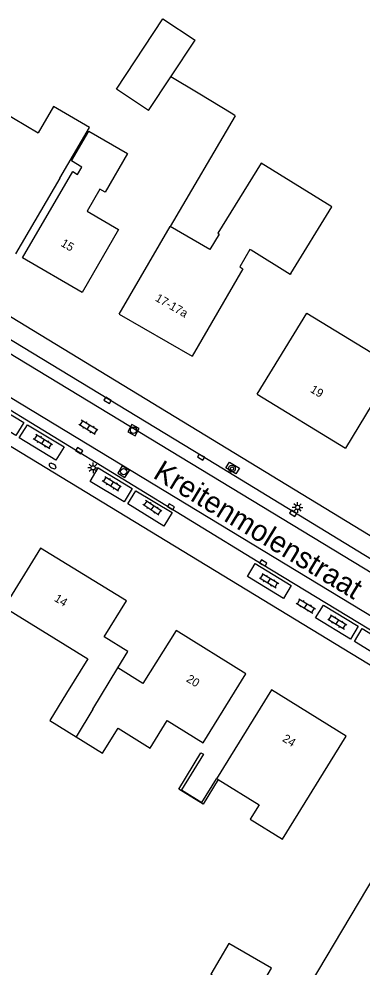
# Model space of a CAD drawing. Extents: x 136000 to 141014, y 402000 to 403500.
# Drawn here: x 138035.2 to 138075.9, y 402476.6 to 402589.2 of the extents above; entities that cross this region are included whole.
import ezdxf

# ---------------------------------------------------------------- set-up
doc = ezdxf.new("R2010")
doc.units = 0
for name, color, linetype in [('gg-afsc-hekwerk', 7, 'Continuous'), ('gg-afsc-muur', 7, 'Continuous'), ('gg-anno-huisnummerreeks BGT', 7, 'Continuous'), ('gg-anno-openbare ruimte label', 7, 'Continuous'), ('gg-bbg-bijgebouw', 7, 'Continuous'), ('gg-bbg-gedigitaliseerde bebouwing', 7, 'Continuous'), ('gg-bbg-gedigitaliseerde bijgebouw', 7, 'Continuous'), ('gg-bbg-hoofdgebouw', 7, 'Continuous'), ('gg-bbg-tussenscheiding', 7, 'Continuous'), ('gg-knt-verharding', 7, 'Continuous'), ('gg-knt-verharding nz', 7, 'Continuous'), ('gt-symb-boom', 7, 'Continuous'), ('gt-symb-brandkraan', 7, 'Continuous'), ('gt-symb-klinker verharding', 7, 'Continuous'), ('gt-symb-kolk', 7, 'Continuous'), ('gt-symb-lichtmast', 7, 'Continuous'), ('gt-symb-rioolschacht', 7, 'Continuous')]:
    doc.layers.add(name, color=color, linetype=linetype)

# ---------------------------------------------------------------- blocks, each defined once
blk = doc.blocks.new('gt0-BR')
at = {"layer": 'gt-symb-brandkraan'}
for centre, radius, start, end in [((-0.24, 0), 0.206, 107.5669, 252.4331), ((0.6, -2.66), 3, 106.892, 107.5669), ((0, -0.69), 0.938, 73.108, 106.892), ((-0.6, -2.66), 3, 72.4331, 73.108), ((0.24, 0), 0.206, 287.567, 72.4331), ((0.6, 2.66), 3, 252.4331, 253.108), ((0, 0.69), 0.938, 253.108, 286.8921), ((-0.6, 2.66), 3, 286.8921, 287.567)]:
    blk.add_arc(centre, radius, start, end, dxfattribs=at)
blk = doc.blocks.new('gt0-KOLK')
at = {"layer": 'gt-symb-kolk'}
blk.add_lwpolyline([(0, 0), (0.38, 0), (0.38, 0.4), (-0.37, 0.4), (-0.37, 0), (0, 0)], dxfattribs=at)
blk = doc.blocks.new('gt0-KL1')
at = {"layer": 'gt-symb-klinker verharding'}
for p, q in [((-1.15, 0.3), (1.15, 0.3)), ((-1, -0.3), (-1, 0.3)), ((-0.5, 0.3), (-0.5, 0.45)), ((0, -0.3), (0, 0.3)), ((0.5, 0.3), (0.5, 0.45)), ((1, -0.3), (1, 0.3)), ((-1.15, -0.3), (1.15, -0.3)), ((-0.5, -0.45), (-0.5, -0.3)), ((0.5, -0.45), (0.5, -0.3))]:
    blk.add_line(p, q, dxfattribs=at)
blk = doc.blocks.new('gt0-LMAST')
at = {"layer": 'gt-symb-lichtmast'}
for p, q in [((-0.18, 0.17), (-0.45, 0.44)), ((0, 0.25), (0, 0.62)), ((0.17, 0.17), (0.44, 0.44)), ((-0.25, 0), (-0.63, 0)), ((-0.18, -0.18), (-0.45, -0.45)), ((0, -0.25), (0, -0.63)), ((0.44, -0.45), (0.17, -0.18)), ((0.25, 0), (0.62, 0))]:
    blk.add_line(p, q, dxfattribs=at)
blk.add_circle((0, 0), 0.25, dxfattribs=at)
blk = doc.blocks.new('gt0-RS')
at = {"layer": 'gt-symb-rioolschacht'}
blk.add_lwpolyline([(-0.5, -0.5), (0.5, -0.5), (0.5, 0.5), (-0.5, 0.5)], close=True, dxfattribs=at)
blk.add_circle((0, 0), 0.375, dxfattribs=at)
blk = doc.blocks.new('gt0-BOOM')
at = {"layer": 'gt-symb-boom'}
for radius in [0.4, 0.2]:
    blk.add_circle((0, 0), radius, dxfattribs=at)

msp = doc.modelspace()

# ---------------------------------------------------------------- linework, layer by layer
at = {"layer": 'gg-afsc-hekwerk'}
msp.add_lwpolyline([(138060.86, 402577.64), (138060.6, 402577.85), (138056.49, 402580.35), (138053.22, 402582.28)], dxfattribs=at)
at = {"layer": 'gg-afsc-muur'}
msp.add_line((138060.86, 402577.64), (138053.15, 402564.51), dxfattribs=at)
msp.add_lwpolyline([(138058.86, 402498.84), (138057.06, 402495.93), (138054.18, 402497.69), (138056.82, 402502.02), (138057.1, 402501.85), (138054.49, 402497.64), (138056.92, 402496.13), (138058.67, 402498.95)], dxfattribs=at)
at = {"layer": 'gg-bbg-bijgebouw'}
for p, q in [((138053.22, 402582.28), (138056.11, 402586.64)), ((138050.59, 402578.3), (138053.22, 402582.28))]:
    msp.add_line(p, q, dxfattribs=at)
msp.add_lwpolyline([(138060.12, 402479.39), (138058, 402475.75), (138063.07, 402472.8), (138065.19, 402476.44), (138060.12, 402479.39)], dxfattribs=at)
at = {"layer": 'gg-bbg-gedigitaliseerde bebouwing'}
msp.add_line((138040.07, 402570.27), (138034.78, 402561.29), dxfattribs=at)
for points in [[(138023.13, 402568.11), (138030.13, 402579.98), (138037.49, 402575.65)], [(138040.07, 402570.27), (138043.6, 402576.27), (138039.33, 402578.77), (138037.49, 402575.65)], [(138035.64, 402560.8), (138041.6, 402571.03), (138042.17, 402570.7), (138042.68, 402571.58), (138041.44, 402572.31), (138043.49, 402575.84), (138048.11, 402573.17)], [(138067.47, 402558.95), (138072.35, 402566.84), (138063.97, 402572.03), (138058.82, 402563.71)], [(138063.5, 402544.59), (138069.38, 402554.24), (138077, 402549.61), (138082.22, 402558.2), (138086.59, 402555.54), (138081.16, 402546.61), (138079.65, 402547.53), (138073.99, 402538.21)], [(138037.77, 402526.34), (138033.45, 402519.33), (138043.39, 402513.2), (138040.87, 402509.12)], [(138041.99, 402503.93), (138045.11, 402501.97), (138046.98, 402504.96), (138050.77, 402502.59), (138052.82, 402505.87), (138057.06, 402503.22), (138062.16, 402511.38)], [(138040.87, 402509.12), (138038.86, 402505.86), (138041.99, 402503.93)]]:
    msp.add_lwpolyline(points, dxfattribs=at)
at = {"layer": 'gg-bbg-gedigitaliseerde bijgebouw'}
msp.add_lwpolyline([(138050.59, 402578.3), (138046.78, 402580.82), (138052.3, 402589.16), (138056.11, 402586.64)], dxfattribs=at)
at = {"layer": 'gg-bbg-hoofdgebouw'}
for p, q in [((138047.12, 402554.12), (138053.15, 402564.51)), ((138047.12, 402554.12), (138055.76, 402549.14)), ((138063.5, 402544.59), (138073.99, 402538.21)), ((138049.93, 402510.24), (138046.93, 402512.1)), ((138058.86, 402498.84), (138058.67, 402498.95))]:
    msp.add_line(p, q, dxfattribs=at)
for points in [[(138048.11, 402573.17), (138045.46, 402568.59), (138044.81, 402568.96), (138043.3, 402566.35), (138047.04, 402564.18), (138042.71, 402556.69), (138035.64, 402560.8)], [(138058.82, 402563.71), (138058.99, 402563.6), (138057.86, 402561.78), (138053.15, 402564.51)], [(138067.47, 402558.95), (138067.39, 402558.83), (138062.76, 402561.7), (138062.63, 402561.78), (138061.43, 402559.71), (138061.77, 402559.51), (138055.76, 402549.14)], [(138046.93, 402512.1), (138048.13, 402514.07), (138045.33, 402515.8), (138047.97, 402520.05), (138037.77, 402526.34)], [(138062.16, 402511.38), (138053.86, 402516.56), (138049.93, 402510.24)], [(138074.07, 402503.99), (138065.21, 402509.5), (138058.67, 402498.95)], [(138058.86, 402498.84), (138063.72, 402495.83), (138062.67, 402494.13), (138066.5, 402491.77), (138074.07, 402503.99)], [(138082.4, 402495.8), (138061.87, 402461.27), (138066.52, 402458.52), (138065.76, 402457.24), (138064.29, 402458.1), (138064.13, 402457.83), (138078.43, 402449.34), (138079.35, 402450.89), (138084, 402448.12), (138105.42, 402484.18)]]:
    msp.add_lwpolyline(points, dxfattribs=at)
at = {"layer": 'gg-bbg-tussenscheiding'}
for q in [(138046.93, 402512.1), (138041.99, 402503.93)]:
    msp.add_line((138043.96, 402507.21), q, dxfattribs=at)
at = {"layer": 'gg-knt-verharding'}
msp.add_line((138130.78, 402479.65), (137983.66, 402569.13), dxfattribs=at)
for points in [[(138109.85, 402507.71), (138098.63, 402514.54), (138098.06, 402515.79), (138097.08, 402516.42), (138095.44, 402516.49), (137998.76, 402575.36)], [(138000, 402571.84), (138056.94, 402537.3), (138080.09, 402523.16), (138118.25, 402500), (138125.29, 402495.71), (138136.4, 402489.1)], [(138132.71, 402482.82), (138132.5, 402482.85), (138121.53, 402489.57), (138099.21, 402502.99), (138088.12, 402509.8), (138064.1, 402524.39), (138030.96, 402544.63), (138009.63, 402557.54), (138000, 402563.48)], [(138059.77, 402535.87), (138060.2, 402536.54), (138061.38, 402535.81), (138060.96, 402535.14), (138059.77, 402535.87)]]:
    msp.add_lwpolyline(points, dxfattribs=at)
at = {"layer": 'gg-knt-verharding nz'}
msp.add_line((138135.66, 402487.84), (137970.85, 402587.77), dxfattribs=at)
for points in [[(138133.43, 402484.05), (138001.68, 402563.87), (137968.14, 402583.36)], [(138035.79, 402541.23), (138034.82, 402539.69), (138030.41, 402542.39), (138031.32, 402543.93), (138035.79, 402541.23)], [(138040.56, 402538.35), (138039.59, 402536.77), (138035.25, 402539.43), (138036.21, 402540.98), (138040.56, 402538.35)], [(138048.65, 402533.39), (138047.7, 402531.84), (138043.65, 402534.24), (138044.6, 402535.88), (138048.65, 402533.39)], [(138053.38, 402530.57), (138052.42, 402528.94), (138048.14, 402531.59), (138049.1, 402533.13), (138053.38, 402530.57)], [(138067.54, 402521.87), (138066.6, 402520.35), (138062.33, 402522.94), (138063.24, 402524.52), (138067.54, 402521.87)], [(138075.48, 402517.06), (138074.55, 402515.5), (138070.42, 402518.04), (138071.36, 402519.57), (138075.48, 402517.06)], [(138080.27, 402514.12), (138079.36, 402512.58), (138075.04, 402515.23), (138075.95, 402516.78), (138080.27, 402514.12)]]:
    msp.add_lwpolyline(points, dxfattribs=at)

# ---------------------------------------------------------------- block references
at = {"layer": 'gt-symb-boom'}
msp.add_blockref('gt0-BOOM', (138060.49, 402535.76), dxfattribs=at)
at = {"layer": 'gt-symb-brandkraan', "rotation": 151.001022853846}
msp.add_blockref('gt0-BR', (138039.2, 402536.08), dxfattribs=at)
at = {"layer": 'gt-symb-klinker verharding'}
for p, rotation in [((138043.44, 402540.67), 148.69257110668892), ((138038.04, 402538.96), 148.20108717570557), ((138046.22, 402533.95), 148.20108717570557), ((138051.04, 402531.11), 146.500599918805), ((138064.91, 402522.45), -31.130799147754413), ((138069.27, 402519.47), -31.130799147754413), ((138073.01, 402517.54), -31.130799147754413)]:
    msp.add_blockref('gt0-KL1', p, dxfattribs=dict(at, rotation=rotation))
at = {"layer": 'gt-symb-kolk'}
for p, rotation in [((138045.83, 402544.04), 148.74151468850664), ((138042.25, 402537.74), -31.415978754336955), ((138056.94, 402537.3), 148.74151469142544), ((138053.15, 402531.07), -31.464873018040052), ((138067.87, 402530.62), 148.58402124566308), ((138064.1, 402524.39), -31.38612476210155)]:
    msp.add_blockref('gt0-KOLK', p, dxfattribs=dict(at, rotation=rotation))
at = {"layer": 'gt-symb-lichtmast'}
for p in [(138044.01, 402535.86), (138068.29, 402531.16)]:
    msp.add_blockref('gt0-LMAST', p, dxfattribs=at)
at = {"layer": 'gt-symb-rioolschacht'}
for p, rotation in [((138048.81, 402540.33), 61.2569643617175), ((138047.63, 402535.4), 57.58155005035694)]:
    msp.add_blockref('gt0-RS', p, dxfattribs=dict(at, rotation=rotation))

# ---------------------------------------------------------------- texts
at = {"layer": 'gg-anno-huisnummerreeks BGT'}
for s, rotation, p in [('15', 329.8, (138040.09, 402562.26)), ('17-17a', 330, (138051.3, 402555.75)), ('19', 328.7, (138069.7, 402544.92)), ('14', 328.3, (138039.31, 402520.11)), ('20', 328, (138054.99, 402510.55)), ('24', 328.1, (138066.4, 402503.46))]:
    msp.add_text(s, height=1, rotation=rotation, dxfattribs=at).set_placement(p)
at = {"layer": 'gg-anno-openbare ruimte label'}
msp.add_text('Kreitenmolenstraat', height=2.5, rotation=328.7, dxfattribs=at).set_placement((138051, 402534.75))

doc.saveas('drawing.dxf')
